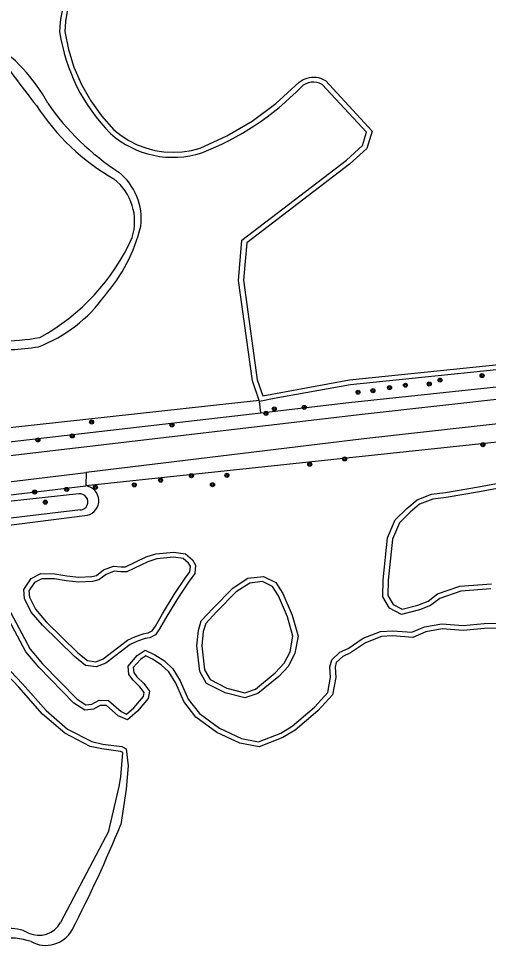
# Model space of a CAD drawing. Extents: x 136000 to 141000, y 400494 to 402006.
# Drawn here: x 140320.8 to 140414.5, y 401460.1 to 401644.7 of the extents above; entities that cross this region are included whole.
import ezdxf

# ---------------------------------------------------------------- set-up
doc = ezdxf.new("R2010")
doc.units = 0
for name, color, linetype in [('gg-knt-onverhard', 7, 'Continuous'), ('gg-kntw-bovenkant insteek waterloop', 7, 'Continuous'), ('gg-kntw-waterlijn', 7, 'Continuous'), ('gt-grn-groengrens', 7, 'Continuous'), ('gt-grn-groengrens NZ', 7, 'Continuous'), ('gt-symb-boom', 7, 'Continuous')]:
    doc.layers.add(name, color=color, linetype=linetype)

# ---------------------------------------------------------------- blocks, each defined once
blk = doc.blocks.new('gt0-BOOM')
at = {"layer": 'gt-symb-boom'}
for radius in [0.4, 0.2]:
    blk.add_circle((0, 0), radius, dxfattribs=at)

msp = doc.modelspace()

# ---------------------------------------------------------------- linework, layer by layer
at = {"layer": 'gg-knt-onverhard'}
for points in [[(140895.54, 401622.96), (140831.69, 401615.97), (140798.33, 401612.93), (140611.79, 401591.69), (140556.96, 401584.46), (140525.02, 401581), (140389.34, 401565.89), (140275.02, 401552.46), (140186.14, 401542.59), (140137.05, 401538.66), (140135.17, 401538.47)], [(140583.97, 401582.65), (140531.64, 401576.91), (140389.65, 401561.04), (140334.32, 401554.34)], [(140139.74, 401532.24), (140140.85, 401532.97), (140142.09, 401533.41), (140142.88, 401533.53), (140143.68, 401533.54), (140170.94, 401535.51), (140279.25, 401547.67), (140334.32, 401554.34)]]:
    msp.add_lwpolyline(points, dxfattribs=at)
at = {"layer": 'gg-kntw-bovenkant insteek waterloop'}
for p, q in [((140368.83, 401568.48), (140368.76, 401568.69)), ((140371.81, 401569.03), (140368.83, 401568.48)), ((140338.87, 401482.95), (140329.23, 401464.67))]:
    msp.add_line(p, q, dxfattribs=at)
for points in [[(140368.76, 401568.69), (140367.44, 401572.57), (140364.7, 401592.58), (140365.36, 401600.59), (140386.17, 401616.51), (140389.39, 401619.44), (140390.19, 401622.08), (140381.34, 401631.61)], [(140496.05, 401582.92), (140482.69, 401581.61), (140386.96, 401571.79), (140371.81, 401569.03)], [(140414.96, 401531.16), (140408.95, 401530.67), (140404.81, 401529.24), (140402.93, 401527.8), (140400.71, 401526.94), (140397.18, 401526.01), (140394.76, 401527.26), (140393.42, 401529.52), (140393.47, 401532.91), (140394.39, 401541.32), (140395.9, 401544.87), (140398.2, 401547.16), (140400.25, 401548.88), (140403.15, 401549.99), (140405.9, 401550.34), (140412.49, 401551.45), (140429.35, 401554.6)], [(140137.78, 401528.63), (140138.72, 401529.97), (140141.47, 401529.88), (140142.35, 401529.85), (140144.72, 401530.77), (140164.46, 401532.91), (140190.88, 401535.67), (140229.91, 401539.63), (140274.82, 401544.54), (140334.27, 401551.65)], [(140146.14, 401526.97), (140160.6, 401526.75), (140166.73, 401527.42), (140184.89, 401528.92), (140205.95, 401531.04), (140230.28, 401533.46), (140256.15, 401536.03), (140299.58, 401541.34), (140334.58, 401545.8)], [(140346.98, 401521.38), (140346.1, 401521.28), (140344.54, 401520.75), (140343.08, 401520.07), (140338.24, 401516.32), (140336.34, 401515.6), (140334.22, 401515.89), (140331.99, 401517.64), (140325.59, 401523.88), (140323.37, 401526.52), (140322.04, 401529.23), (140321.89, 401531.03), (140323.35, 401533.2), (140325.28, 401534.17), (140328.1, 401534.13), (140330.49, 401533.72), (140332.88, 401533.44), (140335.42, 401533.57), (140336.41, 401533.83), (140337.8, 401534.91), (140339.76, 401535.65), (140341.28, 401535.54), (140342.18, 401535.54), (140346.27, 401537.49), (140348.22, 401538.12), (140351.76, 401538.44), (140354.08, 401538.14), (140355.48, 401536.9), (140356.12, 401535.87), (140355.96, 401534.19), (140354.84, 401532.69), (140352.7, 401529.48), (140350.39, 401525.68), (140348.93, 401523.16), (140348.16, 401522.01), (140346.98, 401521.38)], [(140356.96, 401514.7), (140356.4, 401519.78), (140356.67, 401522.85), (140357.25, 401524.78), (140359.55, 401527.22), (140363.58, 401531.34), (140366.55, 401533.27), (140369.66, 401533.6), (140372.14, 401532.41), (140373.52, 401530.2), (140375.35, 401525.93), (140376.54, 401521.74), (140375.89, 401518.3), (140374.63, 401515.75), (140372.68, 401513.68), (140368.52, 401510.28), (140365.96, 401509.4), (140362.01, 401510.4), (140358.33, 401512.29), (140356.96, 401514.7)], [(140318.18, 401528.49), (140323.16, 401519.12), (140325.62, 401516.18), (140332.5, 401509.16), (140334.28, 401508.01), (140335.45, 401508.14), (140336.89, 401508.94), (140338.79, 401508.89), (140341.27, 401506.69), (140342.38, 401506.2), (140343.85, 401507.45), (140345.74, 401509.7), (140345.86, 401510.49), (140345.04, 401511.65), (140343.68, 401512.93), (140342.84, 401514.08), (140342.68, 401515.77), (140344.46, 401517.84), (140346.09, 401518.92), (140348.01, 401518.02), (140349.91, 401516.79), (140351.57, 401515.22), (140353.08, 401512.82), (140354.62, 401509.18), (140356.87, 401506.34), (140360.9, 401503.4), (140365.28, 401501.36), (140368.69, 401500.68), (140373.08, 401502.41), (140375.36, 401503.79), (140379.8, 401507.55), (140382.47, 401510.5), (140383.03, 401513.52), (140382.9, 401515.61), (140383.25, 401516.98), (140384.88, 401518.53), (140386.53, 401519.27), (140389.49, 401521.3), (140392.98, 401522.62), (140395.39, 401522.76), (140399.21, 401522.49), (140401.72, 401523.58), (140405.21, 401524.18), (140409.46, 401523.83), (140413.65, 401524.21), (140418.88, 401524.29)], [(140338.87, 401482.95), (140340.87, 401491.79), (140341.25, 401493.66), (140341.65, 401498.51), (140341.13, 401498.77), (140337.45, 401499.24), (140335.13, 401499.75), (140330.05, 401502.39), (140325.61, 401506.18), (140320.9, 401511.55), (140317.26, 401515.38)]]:
    msp.add_lwpolyline(points, dxfattribs=at)
for centre, radius, start, end in [((140349.29, 401641.76), 20.27, 135.4819, 179.0933), ((140365.04, 401647.48), 36.41, 188.5243, 224.7123), ((140297.5, 401612.24), 33.09, 28.1882, 57.7172), ((140379.59, 401628.53), 3.54, 60.4617, 134.0729), ((140337.13, 401670.05), 55.85, 291.2766, 315.7451), ((140368.79, 401657.18), 51.32, 214.825, 237.0207), ((140351.63, 401635.78), 18.68, 228.1464, 287.9695), ((140333.27, 401604.79), 12.03, 353.3114, 50.9027), ((140312.96, 401611.35), 33.22, 318.9447, 346.1335), ((140314.48, 401606.48), 29.01, 290.891, 324.2499), ((140318.74, 401612.39), 33.57, 261.5758, 280.4351), ((140333.86, 401548.69), 2.98, 283.9457, 82.1015), ((140319.3, 401456.07), 7.41, 61.3452, 132.7257), ((140324.9, 401467.08), 4.95, 245.5355, 330.7998)]:
    msp.add_arc(centre, radius, start, end, dxfattribs=at)
at = {"layer": 'gg-kntw-waterlijn'}
for points in [[(140330.55, 401646.22), (140330.18, 401644.16), (140330.04, 401642.15), (140330.77, 401638.58), (140331.89, 401635.03), (140333.38, 401631.61), (140335.23, 401628.38), (140337.4, 401625.35), (140339.86, 401622.59), (140341.27, 401621.45), (140342.82, 401620.45), (140344.47, 401619.61), (140346.19, 401618.96), (140347.97, 401618.48), (140349.79, 401618.19), (140351.64, 401618.1), (140353.48, 401618.19), (140355.3, 401618.48), (140357.05, 401618.95), (140362.36, 401621.35), (140367.41, 401624.32), (140372.11, 401627.81), (140376.77, 401632.09), (140377.14, 401632.35), (140377.53, 401632.58), (140377.93, 401632.76), (140378.36, 401632.9), (140378.8, 401633), (140379.24, 401633.06), (140379.69, 401633.07), (140380.14, 401633.04), (140380.58, 401632.97), (140381.02, 401632.85), (140381.43, 401632.69), (140381.99, 401632.38), (140391.32, 401622.34), (140390.27, 401618.88), (140386.81, 401615.74), (140366.32, 401600.07), (140365.7, 401592.61), (140368.42, 401572.8), (140369.5, 401569.62), (140386.82, 401572.78), (140482.59, 401582.6)], [(140429.49, 401553.61), (140412.67, 401550.47), (140406.05, 401549.35), (140403.39, 401549.01), (140400.76, 401548), (140398.88, 401546.42), (140396.74, 401544.3), (140395.37, 401541.06), (140394.47, 401532.85), (140394.42, 401529.79), (140395.47, 401528.02), (140397.29, 401527.07), (140400.4, 401527.89), (140402.44, 401528.68), (140404.33, 401530.13), (140408.74, 401531.66), (140415.05, 401532.17)], [(140332.83, 401550.05), (140308.4, 401547.39), (140252.52, 401540.91), (140189.97, 401533.8), (140145.36, 401529.98)], [(140333.19, 401546.85), (140280.33, 401540.57), (140217.83, 401533.53), (140190.26, 401530.47), (140145.57, 401527.73)], [(140351.85, 401530.01), (140354.02, 401533.27), (140354.99, 401534.56), (140355.09, 401535.63), (140354.71, 401536.25), (140353.65, 401537.19), (140351.74, 401537.43), (140348.42, 401537.14), (140346.64, 401536.55), (140342.41, 401534.54), (140341.24, 401534.54), (140339.91, 401534.63), (140338.3, 401534.02), (140336.86, 401532.92), (140335.58, 401532.58), (140332.85, 401532.44), (140330.35, 401532.73), (140328.01, 401533.13), (140325.51, 401533.16), (140324.03, 401532.42), (140322.92, 401530.76), (140323.02, 401529.5), (140324.22, 401527.07), (140326.32, 401524.57), (140332.65, 401518.39), (140334.62, 401516.85), (140336.23, 401516.63), (140337.74, 401517.2), (140342.56, 401520.93), (140344.17, 401521.68), (140345.88, 401522.26), (140346.68, 401522.35), (140347.47, 401522.77), (140348.11, 401523.72), (140349.53, 401526.19), (140351.85, 401530.01)], [(140368.03, 401511.17), (140371.99, 401514.41), (140373.8, 401516.33), (140374.94, 401518.62), (140375.52, 401521.7), (140374.41, 401525.59), (140372.63, 401529.74), (140371.44, 401531.63), (140369.48, 401532.58), (140366.9, 401532.3), (140364.22, 401530.56), (140360.27, 401526.53), (140358.14, 401524.27), (140357.65, 401522.66), (140357.4, 401519.79), (140357.93, 401515.01), (140359.05, 401513.05), (140362.37, 401511.34), (140365.92, 401510.45), (140368.03, 401511.17)], [(140418.96, 401523.29), (140413.71, 401523.21), (140409.46, 401522.83), (140405.26, 401523.17), (140402.01, 401522.61), (140399.38, 401521.48), (140395.38, 401521.76), (140393.19, 401521.63), (140389.96, 401520.41), (140387.02, 401518.4), (140385.45, 401517.69), (140384.15, 401516.45), (140383.91, 401515.51), (140384.04, 401513.45), (140383.4, 401510.04), (140380.49, 401506.83), (140375.95, 401502.98), (140373.52, 401501.51), (140368.79, 401499.65), (140364.97, 401500.4), (140360.38, 401502.54), (140356.17, 401505.61), (140353.76, 401508.67), (140352.19, 401512.35), (140350.79, 401514.58), (140349.29, 401516), (140347.52, 401517.15), (140346.18, 401517.77), (140345.13, 401517.08), (140343.71, 401515.44), (140343.81, 401514.45), (140344.43, 401513.6), (140345.8, 401512.3), (140346.91, 401510.74), (140346.68, 401509.27), (140344.56, 401506.75), (140342.54, 401505.03), (140340.72, 401505.84), (140338.4, 401507.9), (140337.14, 401507.93), (140335.76, 401507.16), (140334.04, 401506.98), (140331.87, 401508.38), (140324.88, 401515.51), (140322.33, 401518.56), (140317.34, 401527.94)], [(140318.07, 401515.98), (140321.64, 401512.22), (140326.32, 401506.9), (140330.62, 401503.22), (140335.48, 401500.7), (140337.62, 401500.23), (140341.43, 401499.74), (140342.31, 401499.3), (140342.68, 401495.87), (140342.27, 401491.26), (140341.23, 401484.2)]]:
    msp.add_lwpolyline(points, dxfattribs=at)
for centre, radius, start, end in [((140477.87, 401750.32), 196.6, 215.0867, 218.6828), ((140362.16, 401651.79), 44.93, 212.8186, 240.2438), ((140333.22, 401604.32), 10.76, 342.6143, 51.8751), ((140304.6, 401618.58), 42.63, 298.7583, 335.8132), ((140316.11, 401634.8), 54.34, 262.3451, 279.5319), ((140333.07, 401548.45), 1.61, 274.1183, 98.5817), ((140113.11, 401577.12), 246.32, 332.455, 337.838), ((140319.31, 401449.64), 11.93, 70.2797, 100.6003), ((140326.27, 401466.07), 5.96, 240.5489, 331.4289)]:
    msp.add_arc(centre, radius, start, end, dxfattribs=at)
at = {"layer": 'gt-grn-groengrens'}
for p, q in [((140584.46, 401578.19), (140334.27, 401551.65)), ((140369.1, 401566.23), (140368.83, 401568.48)), ((140334.32, 401554.34), (140334.27, 401551.65))]:
    msp.add_line(p, q, dxfattribs=at)
for points in [[(140369.1, 401566.23), (140386.67, 401568.27), (140483, 401578.52), (140522.96, 401583.15), (140611.22, 401593.18), (140730.1, 401605.99), (140792.04, 401613.15), (140797.76, 401613.94), (140850.62, 401619.66), (140895.25, 401624.97), (140918.6, 401629.16), (140918.58, 401630.32)], [(140134.05, 401540), (140140, 401540.48), (140185.12, 401545.47), (140222.59, 401549.38), (140303.36, 401558.61), (140369.1, 401566.23)]]:
    msp.add_lwpolyline(points, dxfattribs=at)
at = {"layer": 'gt-grn-groengrens NZ'}
msp.add_lwpolyline([(140368.76, 401568.69), (140304.49, 401561.61), (140222.35, 401551.87), (140216.92, 401551.35)], dxfattribs=at)

# ---------------------------------------------------------------- block references
at = {"layer": 'gt-symb-boom'}
for p in [(140402.68, 401571.93), (140404.82, 401572.72), (140413.19, 401573.61), (140388.49, 401570.31), (140391.46, 401570.61), (140394.77, 401571.22), (140397.94, 401571.71), (140371.81, 401566.99), (140377.77, 401567.29), (140370.14, 401566.1), (140335.41, 401564.36), (140351.4, 401563.77), (140324.7, 401560.8), (140331.56, 401561.6), (140413.37, 401559.85), (140378.87, 401555.96), (140385.82, 401557.02), (140355.28, 401553.68), (140362.36, 401553.75), (140343.91, 401551.85), (140349.16, 401552.78), (140359.49, 401551.88), (140324.05, 401550.43), (140330.45, 401550.96), (140336.16, 401551.36), (140326.18, 401548.41)]:
    msp.add_blockref('gt0-BOOM', p, dxfattribs=at)

doc.saveas('drawing.dxf')
